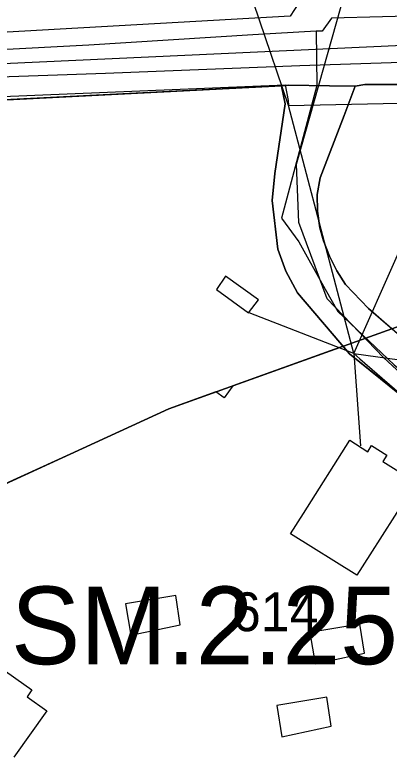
# Model space of a CAD drawing. Extents: x -690419 to -685080, y -987825 to -981190.
# Drawn here: x -687246.8 to -687198.7, y -985284.3 to -985188.3 of the extents above; entities that cross this region are included whole.
import ezdxf

# ---------------------------------------------------------------- set-up
doc = ezdxf.new("R2010")
doc.units = 0
for name, color, linetype in [('_DOPLNĚK BUDOVY', 7, 'Continuous'), ('BPEJ (S) - hranice', 7, 'Continuous'), ('BPEJ I-II ochrana', 7, 'Continuous'), ('Docházková izochrona BUS (S)', 7, 'Continuous'), ('Kanalizace stoka bez rozlišení (S)', 7, 'Continuous'), ('Plochy dopravy silniční DS (S)', 7, 'Continuous'), ('Plochy smíšené obytné městské SM (S)', 7, 'Continuous'), ('Plochy veřejná prostranství všeobecná PU (S)', 7, 'Continuous'), ('Plynovod STL (S)', 7, 'Continuous'), ('Regulacni bloky_ID', 7, 'Continuous'), ('Regulační bloky STABILIZOVANÉ (S)', 7, 'Continuous'), ('Regulační kódy STABILIZOVANÉ (S)', 7, 'Continuous'), ('Silnice II třídy (S) - osa', 7, 'Continuous'), ('Spoje - komunikační vedení bez rozlišení provozovanál (S)', 7, 'Continuous'), ('Trasy cykloturistické (S)', 7, 'Continuous'), ('Vodovodní řady (S)', 7, 'Continuous')]:
    doc.layers.add(name, color=color, linetype=linetype)

msp = doc.modelspace()

# ---------------------------------------------------------------- linework, layer by layer
at = {"layer": '_DOPLNĚK BUDOVY'}
for p, q in [((-687220.9, -985223.63), (-687216.77, -985226.63)), ((-687216.77, -985226.63), (-687215.5, -985224.99)), ((-687226.137, -985263.053), (-687232.587, -985264.113)), ((-687225.557, -985266.803), (-687226.137, -985263.053)), ((-687232.587, -985264.113), (-687231.917, -985268.143)), ((-687231.917, -985268.143), (-687225.557, -985266.803)), ((-687202.421, -985266.717), (-687208.871, -985267.777)), ((-687201.841, -985270.467), (-687202.421, -985266.717)), ((-687208.871, -985267.777), (-687208.201, -985271.807)), ((-687208.201, -985271.807), (-687201.841, -985270.467)), ((-687206.693, -985276.122), (-687213.143, -985277.182)), ((-687206.113, -985279.872), (-687206.693, -985276.122)), ((-687213.143, -985277.182), (-687212.473, -985281.212)), ((-687212.473, -985281.212), (-687206.113, -985279.872))]:
    msp.add_line(p, q, dxfattribs=at)
msp.add_lwpolyline([(-687215.5, -985224.99), (-687219.72, -985221.94), (-687220.9, -985223.63)], dxfattribs=at)
at = {"layer": 'BPEJ (S) - hranice'}
for points in [[(-687029, -985071), (-687024, -985089), (-687025.5, -985111.5), (-687033, -985131.5), (-687057, -985161), (-687069.12, -985173.89), (-687080.5, -985186), (-687098, -985195.5), (-687134, -985209.5), (-687195, -985227.5), (-687227, -985239), (-687281.5, -985264), (-687296.5, -985283.5), (-687302, -985303), (-687299.5, -985321), (-687283, -985348), (-687262, -985370.5), (-687260, -985379.5), (-687268.5, -985393), (-687302.5, -985416)], [(-687302.5, -985416), (-687268.5, -985393), (-687260, -985379.5), (-687262, -985370.5), (-687283, -985348), (-687299.5, -985321), (-687302, -985303), (-687296.5, -985283.5), (-687281.5, -985264), (-687227, -985239), (-687195, -985227.5), (-687134, -985209.5), (-687098, -985195.5), (-687080.5, -985186), (-687069.12, -985173.89), (-687066.5, -985190.5), (-687072, -985226.5), (-687074.5, -985267), (-687082.5, -985298.5), (-687113, -985361.5), (-687115.5, -985379.5), (-687104.5, -985404)]]:
    msp.add_lwpolyline(points, dxfattribs=at)
at = {"layer": 'BPEJ I-II ochrana'}
for p, q in [((-687204.587, -985230.945), (-687218.792, -985236.05)), ((-687203.76, -985231.91), (-687204.587, -985230.945)), ((-687188.25, -985244.44), (-687203.76, -985231.91)), ((-687218.792, -985236.05), (-687219.92, -985237.58)), ((-687219.92, -985237.58), (-687220.955, -985236.828)), ((-687235.289, -985242.802), (-687248.066, -985248.663)), ((-687209.68, -985252.46), (-687203.71, -985243.05)), ((-687203.71, -985243.05), (-687201.43, -985244.53)), ((-687201.43, -985244.53), (-687200.93, -985243.74)), ((-687200.93, -985243.74), (-687198.98, -985244.98)), ((-687198.98, -985244.98), (-687199.49, -985245.78)), ((-687199.49, -985245.78), (-687195.22, -985248.46)), ((-687195.22, -985248.46), (-687201.15, -985257.79)), ((-687211.36, -985255.1), (-687209.68, -985252.46)), ((-687202.82, -985260.41), (-687211.36, -985255.1)), ((-687201.15, -985257.79), (-687202.82, -985260.41)), ((-687251.63, -985270.26), (-687244.64, -985275.18)), ((-687244.64, -985275.18), (-687245.27, -985276.09)), ((-687245.27, -985276.09), (-687242.72, -985277.87)), ((-687242.72, -985277.87), (-687246.95, -985283.85))]:
    msp.add_line(p, q, dxfattribs=at)
msp.add_lwpolyline([(-687220.955, -985236.828), (-687227, -985239), (-687235.289, -985242.802)], dxfattribs=at)
at = {"layer": 'Docházková izochrona BUS (S)'}
msp.add_arc((-687330.82, -985198.99), 400, 36.90641, 302.12987, dxfattribs=at)
at = {"layer": 'Kanalizace stoka bez rozlišení (S)'}
for points in [[(-686944.09, -985188.32), (-686963.48, -985187), (-686989.79, -985188.55), (-687014.78, -985186.68), (-687048.13, -985188.55), (-687075.27, -985189.69), (-687105.6, -985190.99), (-687138.19, -985192.06), (-687172.3, -985193.59), (-687210.16, -985194.87), (-687235.17, -985195.82), (-687261.19, -985196.76), (-687294.86, -985198.13), (-687330.82, -985198.99), (-687362.17, -985199.36), (-687377.93, -985199.24), (-687403.83, -985199.81), (-687424.38, -985200.9), (-687437.78, -985178.92), (-687443.46, -985157.92), (-687450.1, -985144.21), (-687465.48, -985151.35)], [(-687210.28, -985186.75), (-687211.4, -985188.48)], [(-687211.4, -985188.48), (-687287.34, -985192.76)]]:
    msp.add_lwpolyline(points, dxfattribs=at)
at = {"layer": 'Plochy dopravy silniční DS (S)'}
for p, q in [((-687212.53, -985197.41), (-687256.3, -985199.65)), ((-687211.62, -985197.36), (-687212.53, -985197.41)), ((-687206.33, -985197.44), (-687211.62, -985197.36)), ((-687203.03, -985197.45), (-687206.33, -985197.44)), ((-687201.8, -985197.24), (-687203.03, -985197.45)), ((-687177.72, -985197.31), (-687201.8, -985197.24))]:
    msp.add_line(p, q, dxfattribs=at)
at = {"layer": 'Plochy smíšené obytné městské SM (S)'}
for points in [[(-687256.3, -985199.65), (-687212.53, -985197.41), (-687212.48, -985197.67), (-687212.05, -985199.76), (-687213.38, -985208.69), (-687213.72, -985212.18), (-687212.98, -985218.45), (-687211.96, -985221.27), (-687210.46, -985224.09), (-687203.76, -985231.91), (-687188.25, -985244.44), (-687183.83, -985247.7), (-687166.93, -985256.8), (-687151.36, -985265.32), (-687148.83, -985266.83), (-687147.96, -985267.56), (-687147.51, -985268.6), (-687147.55, -985269.73), (-687155.71, -985299.28)], [(-687194.96, -985231.61), (-687201.33, -985226.08), (-687204.27, -985223.02), (-687205.39, -985221.24), (-687206.33, -985219.35), (-687207.12, -985217.39), (-687207.57, -985215.7), (-687207.9, -985213.57), (-687207.93, -985211.4), (-687207.55, -985209.28), (-687204.46, -985201.25), (-687203.03, -985197.45), (-687201.8, -985197.24), (-687177.72, -985197.31)]]:
    msp.add_lwpolyline(points, dxfattribs=at)
at = {"layer": 'Plochy veřejná prostranství všeobecná PU (S)'}
for p, q in [((-687212.53, -985197.41), (-687211.62, -985197.36)), ((-687212.48, -985197.67), (-687212.53, -985197.41)), ((-687212.05, -985199.76), (-687212.48, -985197.67)), ((-687211.62, -985197.36), (-687206.33, -985197.44)), ((-687206.33, -985197.44), (-687203.03, -985197.45)), ((-687203.03, -985197.45), (-687204.46, -985201.25)), ((-687213.38, -985208.69), (-687212.05, -985199.76)), ((-687204.46, -985201.25), (-687207.55, -985209.28)), ((-687213.72, -985212.18), (-687213.38, -985208.69)), ((-687207.55, -985209.28), (-687207.93, -985211.4)), ((-687212.98, -985218.45), (-687213.72, -985212.18)), ((-687207.93, -985211.4), (-687207.9, -985213.57)), ((-687207.9, -985213.57), (-687207.57, -985215.7)), ((-687207.57, -985215.7), (-687207.12, -985217.39)), ((-687207.12, -985217.39), (-687206.33, -985219.35)), ((-687211.96, -985221.27), (-687212.98, -985218.45)), ((-687206.33, -985219.35), (-687205.39, -985221.24)), ((-687210.46, -985224.09), (-687211.96, -985221.27)), ((-687205.39, -985221.24), (-687204.27, -985223.02)), ((-687204.27, -985223.02), (-687201.33, -985226.08)), ((-687203.76, -985231.91), (-687210.46, -985224.09)), ((-687201.33, -985226.08), (-687194.96, -985231.61)), ((-687188.25, -985244.44), (-687203.76, -985231.91))]:
    msp.add_line(p, q, dxfattribs=at)
at = {"layer": 'Plynovod STL (S)'}
for points in [[(-686937.99, -985178.57), (-686945.63, -985178.88), (-686946.98, -985178.93), (-686951.98, -985179.13), (-686953.38, -985179.19), (-686953.78, -985179.21), (-686955.41, -985178.65), (-686994.68, -985180.7), (-687031.69, -985182.11), (-687040.86, -985182.52), (-687075.2, -985183.89), (-687095.2, -985184.72), (-687127.811, -985185.783), (-687130.41, -985185.84), (-687132.678, -985185.912), (-687149.34, -985186.54), (-687150.23, -985186.41), (-687192.95, -985188.39), (-687206.08, -985188.73), (-687207.31, -985190.38), (-687208.07, -985190.41), (-687216.2, -985190.85), (-687237.3, -985192.21), (-687261.74, -985193.47)], [(-687208.07, -985190.41), (-687207.96, -985197.38), (-687212.54, -985214.46), (-687210.29, -985217.49), (-687206.89, -985223.59), (-687205.28, -985226.47), (-687198.01, -985233.35), (-687185.17, -985243.68), (-687175.074, -985248.698), (-687172.04, -985250.47), (-687169.088, -985252.208), (-687163.587, -985254.762), (-687161, -985256.3), (-687157.914, -985257.946), (-687147.06, -985263.94), (-687140.842, -985264.815), (-687140.24, -985264.9), (-687130.51, -985262.17), (-687110.86, -985243.7), (-687103.32, -985238.05), (-687102.82, -985237.72), (-687101.76, -985237.24)]]:
    msp.add_lwpolyline(points, dxfattribs=at)
at = {"layer": 'Regulační bloky STABILIZOVANÉ (S)'}
for p, q in [((-687212.53, -985197.41), (-687256.3, -985199.65)), ((-687212.53, -985197.41), (-687211.62, -985197.36)), ((-687211.62, -985197.36), (-687212.53, -985197.41)), ((-687212.48, -985197.67), (-687212.53, -985197.41)), ((-687212.05, -985199.76), (-687212.48, -985197.67)), ((-687211.62, -985197.36), (-687206.33, -985197.44)), ((-687206.33, -985197.44), (-687211.62, -985197.36)), ((-687206.33, -985197.44), (-687203.03, -985197.45)), ((-687203.03, -985197.45), (-687206.33, -985197.44)), ((-687203.03, -985197.45), (-687204.46, -985201.25)), ((-687201.8, -985197.24), (-687203.03, -985197.45)), ((-687177.72, -985197.31), (-687201.8, -985197.24)), ((-687213.38, -985208.69), (-687212.05, -985199.76)), ((-687204.46, -985201.25), (-687207.55, -985209.28)), ((-687213.72, -985212.18), (-687213.38, -985208.69)), ((-687207.55, -985209.28), (-687207.93, -985211.4)), ((-687212.98, -985218.45), (-687213.72, -985212.18)), ((-687207.93, -985211.4), (-687207.9, -985213.57)), ((-687207.9, -985213.57), (-687207.57, -985215.7)), ((-687207.57, -985215.7), (-687207.12, -985217.39)), ((-687207.12, -985217.39), (-687206.33, -985219.35)), ((-687211.96, -985221.27), (-687212.98, -985218.45)), ((-687206.33, -985219.35), (-687205.39, -985221.24)), ((-687210.46, -985224.09), (-687211.96, -985221.27)), ((-687205.39, -985221.24), (-687204.27, -985223.02)), ((-687204.27, -985223.02), (-687201.33, -985226.08)), ((-687203.76, -985231.91), (-687210.46, -985224.09)), ((-687201.33, -985226.08), (-687194.96, -985231.61)), ((-687188.25, -985244.44), (-687203.76, -985231.91))]:
    msp.add_line(p, q, dxfattribs=at)
for points in [[(-687256.3, -985199.65), (-687212.53, -985197.41), (-687212.48, -985197.67), (-687212.05, -985199.76), (-687213.38, -985208.69), (-687213.72, -985212.18), (-687212.98, -985218.45), (-687211.96, -985221.27), (-687210.46, -985224.09), (-687203.76, -985231.91), (-687188.25, -985244.44), (-687183.83, -985247.7), (-687166.93, -985256.8), (-687151.36, -985265.32), (-687148.83, -985266.83), (-687147.96, -985267.56), (-687147.51, -985268.6), (-687147.55, -985269.73), (-687155.71, -985299.28)], [(-687194.96, -985231.61), (-687201.33, -985226.08), (-687204.27, -985223.02), (-687205.39, -985221.24), (-687206.33, -985219.35), (-687207.12, -985217.39), (-687207.57, -985215.7), (-687207.9, -985213.57), (-687207.93, -985211.4), (-687207.55, -985209.28), (-687204.46, -985201.25), (-687203.03, -985197.45), (-687201.8, -985197.24), (-687177.72, -985197.31)]]:
    msp.add_lwpolyline(points, dxfattribs=at)
at = {"layer": 'Silnice II třídy (S) - osa'}
msp.add_lwpolyline([(-687413.084, -985199), (-687407.788, -985197.845), (-687405.375, -985197.378), (-687402.888, -985197.155), (-687330.379, -985196.69), (-687257.724, -985194.996), (-687137.074, -985189.44), (-686967.107, -985183.248), (-686954.141, -985183.117), (-686945.939, -985183.646), (-686936.932, -985184.917), (-686927.947, -985187.35), (-686919.745, -985191.054), (-686913.942, -985194.681), (-686907.045, -985199.785), (-686901.685, -985205.019), (-686896.462, -985211.163), (-686891.435, -985218.571), (-686888.104, -985225.763), (-686884.026, -985234.975), (-686854.624, -985308.656)], dxfattribs=at)
at = {"layer": 'Spoje - komunikační vedení bez rozlišení provozovanál (S)'}
for points in [[(-687211.63, -985199.97), (-687219.095, -985177.947)], [(-687257.22, -985204.43), (-687257.28, -985204.04), (-687254.59, -985203.88), (-687254.65, -985202.66), (-687253.96, -985201.54), (-687253.71, -985199.71), (-687253.66, -985199.01), (-687212.06, -985197.3), (-687211.67, -985199.31), (-687211.63, -985199.97)], [(-687211.63, -985199.97), (-687177.089, -985199.246)], [(-687203.22, -985231.87), (-687211.63, -985199.97)], [(-687203.22, -985231.87), (-687197.415, -985218.823)], [(-687203.22, -985231.87), (-687216.685, -985226.644)], [(-687203.22, -985231.87), (-687202.43, -985232.56)], [(-687203.22, -985231.87), (-687202.364, -985243.773)], [(-687203.22, -985231.87), (-687170.748, -985236.399)], [(-687202.43, -985232.56), (-687196.4, -985237.79), (-687191.6, -985241.43), (-687188.01, -985244.18), (-687184.39, -985246.81), (-687178.2, -985250.28), (-687173.05, -985253.06), (-687166.77, -985256.52), (-687161.06, -985259.74), (-687154, -985263.52), (-687148.81, -985266.27), (-687146.98, -985267.72)]]:
    msp.add_lwpolyline(points, dxfattribs=at)
at = {"layer": 'Trasy cykloturistické (S)'}
msp.add_lwpolyline([(-687256.3, -985199.65), (-687212.53, -985197.41), (-687211.62, -985197.36), (-687206.33, -985197.44), (-687203.03, -985197.45), (-687201.8, -985197.24), (-687177.72, -985197.31), (-687154.72, -985195.89), (-687124.65, -985194.13), (-687098.39, -985193.1), (-687067.92, -985193.23), (-687068.16, -985192.08), (-687040.84, -985192.09), (-687039.69, -985192.02), (-687032.82, -985191.57), (-687033.27, -985179.82), (-687026.4, -985154.31), (-687015.07, -985119.42), (-687014.57, -985117.89), (-687002.35, -985100.92), (-686991.75, -985089.12), (-686990.2, -985087.27), (-686975.94, -985072.54)], dxfattribs=at)
at = {"layer": 'Vodovodní řady (S)'}
for points in [[(-687210.602, -985207.522), (-687204.83, -985187.16)], [(-687177.397, -985249.319), (-687185.783, -985244.964), (-687199.395, -985232.413), (-687206.656, -985224.85), (-687210.3, -985215.03), (-687210.602, -985207.522)]]:
    msp.add_lwpolyline(points, dxfattribs=at)

# ---------------------------------------------------------------- texts
at = {"layer": 'Regulacni bloky_ID'}
msp.add_text('614', height=5, dxfattribs=at).set_placement((-687218.906, -985267.63))
at = {"layer": 'Regulační kódy STABILIZOVANÉ (S)'}
msp.add_text('SM.2.25.40', height=10, dxfattribs=at).set_placement((-687247.337, -985271.88))

doc.saveas('drawing.dxf')
